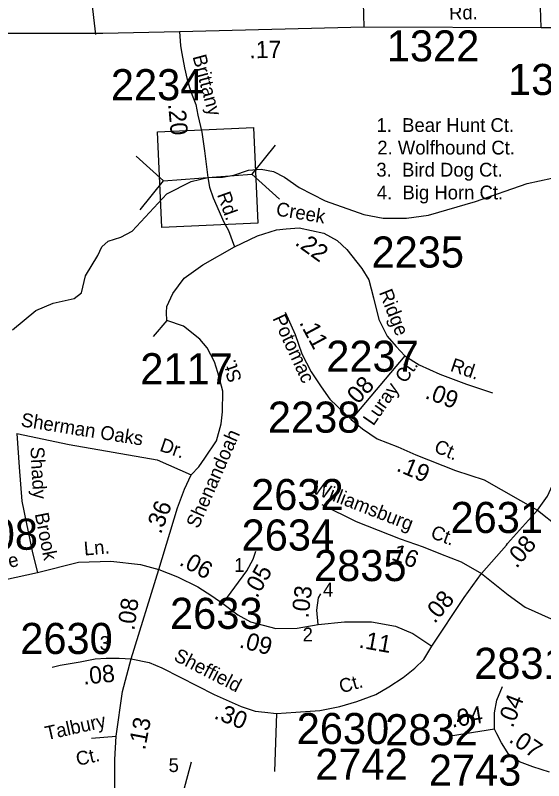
# Model space of a CAD drawing. Extents: x 1945482 to 2853149, y 66427 to 1015778.
# Drawn here: x 2347702 to 2350211, y 197059 to 200697 of the extents above; entities that cross this region are included whole.
import ezdxf

# ---------------------------------------------------------------- set-up
doc = ezdxf.new("R2010")
doc.units = 0
for name, color, linetype in [('Old_Level_10', 7, 'Continuous'), ('Old_Level_11', 7, 'Continuous'), ('Old_Level_17', 7, 'Continuous'), ('Old_Level_31', 7, 'Continuous'), ('Old_Level_32', 7, 'Continuous'), ('Old_Level_35', 7, 'Continuous'), ('Old_Level_50', 7, 'Continuous'), ('Old_Level_59', 7, 'Continuous'), ('Old_Level_8', 7, 'Continuous')]:
    doc.layers.add(name, color=color, linetype=linetype)

msp = doc.modelspace()

# ---------------------------------------------------------------- linework, layer by layer
at = {"layer": 'Old_Level_31'}
msp.add_lwpolyline([(2348378.1, 200143.3), (2348833.5, 200163.9), (2348854.2, 199708.1), (2348398.8, 199687.5)], close=True, dxfattribs=at)
at = {"layer": 'Old_Level_32'}
for p, q in [((2348481.6, 200619.7), (2349358.4, 200641.5)), ((2349552.5, 199079), (2349297.5, 198775.1)), ((2349977.9, 197303.7), (2349768.8, 197271.1))]:
    msp.add_line(p, q, dxfattribs=at)
for points in [[(2349358.4, 200641.5), (2349354.4, 200815), (2349347.6, 200840.8), (2349337.2, 200877.6), (2349305.9, 200933.9), (2349277.8, 200977.7), (2349224.6, 201023.1), (2349202.7, 201043.4), (2349176.1, 201074.7), (2349152.6, 201110.7), (2349133.9, 201153), (2349111.5, 201246.1)], [(2345891.5, 200252.1), (2345987.7, 200238), (2346069.8, 200238), (2346209.3, 200248.6), (2346282, 200277.6), (2346405.5, 200369.8), (2346444.3, 200396.4), (2346485.5, 200415.8), (2346519.4, 200442.5), (2346558.1, 200469.1), (2346592.1, 200495.8), (2346618.7, 200507.9), (2346650.2, 200532.2), (2346710.8, 200563.7), (2346783.4, 200575.8), (2346909.4, 200587.9), (2347047.5, 200592.8), (2347214.6, 200602.5), (2347502.9, 200607.3), (2347667.7, 200612.1), (2348118.2, 200612.1), (2348481.6, 200619.7)], [(2348481.6, 200619.7), (2348486.5, 200551.5), (2348493.7, 200515.2), (2348505.8, 200447.3), (2348518, 200391.6), (2348534.9, 200338.2), (2348559.1, 200272.8), (2348568.8, 200221.9), (2348588.2, 200141.9), (2348600.3, 200052.2), (2348616.1, 199925.7), (2348624.5, 199880.1), (2348641.5, 199829.2), (2348692.4, 199712.9), (2348714.2, 199674.1), (2348743, 199596.1)], [(2349358.4, 200641.5), (2350199.8, 200638.7), (2350465.7, 200639.3)], [(2348743, 199596.1), (2348852.9, 199648.9), (2348943.1, 199677.5), (2348989.3, 199681.9), (2349050.8, 199686.3), (2349167.2, 199662), (2349231.2, 199626.9), (2349277.3, 199582.9), (2349347.7, 199492.7), (2349380.7, 199439.8), (2349402.7, 199354), (2349429.1, 199250.6), (2349468.7, 199171.4), (2349510.4, 199123), (2349552.5, 199079)], [(2348421.9, 199246.2), (2348419.7, 199283.6), (2348421.9, 199312.2), (2348450.5, 199373.8), (2348503.5, 199447.3), (2348593.5, 199510.3), (2348743, 199596.1)], [(2348983.6, 199285.5), (2349030.7, 199179.3), (2349063.1, 199087.8), (2349107.4, 199002.3), (2349154.5, 198931.5), (2349195.8, 198872.5), (2349297.5, 198775.1)], [(2348384.5, 198062.4), (2348472.5, 198355.1), (2348505.5, 198445.3), (2348537.2, 198513.1), (2348573.7, 198550.9), (2348602.2, 198592.7), (2348657.2, 198674.1), (2348679.2, 198755.5), (2348685.8, 198812.7), (2348688, 198909.6), (2348663.8, 198999.8), (2348648.4, 199050.4), (2348613.2, 199116.4), (2348578.1, 199158.2), (2348501.1, 199219.8), (2348421.9, 199246.2)], [(2349552.5, 199079), (2349620.3, 199034.7), (2349717.6, 198990.5), (2349844.4, 198943.3), (2349968.2, 198902)], [(2350182, 198344.4), (2350228.9, 198411.9), (2350268.9, 198497.8), (2350304.3, 198565.7), (2350370.4, 198752.8), (2350431.1, 198887.2)], [(2349297.5, 198775.1), (2349350.6, 198730.9), (2349421.3, 198683.7), (2349518.6, 198645.3), (2349604.1, 198607), (2349792.8, 198533.2), (2349928.4, 198489), (2350182, 198344.4)], [(2349157.5, 198372.4), (2349321.1, 198291.3), (2349530.4, 198208.7), (2349639.5, 198170.4), (2349722.1, 198137.9), (2349819.3, 198099.6), (2349916.6, 198043.5)], [(2349916.6, 198043.5), (2350034.3, 198178.9), (2350040.2, 198185.9), (2350182, 198344.4)], [(2350182, 198344.4), (2350282.2, 198264.8), (2350355.9, 198220.5), (2350462, 198191), (2350608, 198205.8), (2350684.6, 198208.7), (2350761.3, 198199.9)], [(2348688, 197901.8), (2348801.2, 198056.6), (2348831.2, 198112.7), (2348845.2, 198150.7)], [(2348252.6, 197637.7), (2348384.5, 198062.4)], [(2348384.5, 198062.4), (2348472.5, 198027.2), (2348569.3, 197981), (2348635.2, 197937), (2348688, 197901.8)], [(2349680.8, 197698.4), (2349834.6, 197929.6), (2349916.6, 198043.5)], [(2349916.6, 198043.5), (2350043.4, 197943.2), (2350123, 197884.2), (2350246.8, 197828.2), (2350308.7, 197810.5), (2350414.9, 197795.7), (2350488.6, 197792.8), (2350571.1, 197795.7), (2350618.3, 197819.3)], [(2349139.9, 197802.2), (2349133.4, 197869.4), (2349142.7, 197928.1), (2349153, 197946.8)], [(2348688, 197901.8), (2348758.4, 197846.8), (2348819.9, 197813.8), (2348938.7, 197783), (2349040.2, 197784.5), (2349139.9, 197802.2)], [(2349139.9, 197802.2), (2349266.3, 197813.8), (2349393.5, 197814.3), (2349507.1, 197794), (2349590.7, 197758.8), (2349680.8, 197698.4)], [(2348252.6, 197637.7), (2348338.4, 197620.1), (2348397.7, 197595.9), (2348485.7, 197551.9), (2348646.2, 197468.3), (2348774.9, 197411.1), (2348840.8, 197389.1), (2348887, 197384.7), (2348942, 197378.1), (2349034.4, 197384.7), (2349148.7, 197393.5), (2349243.3, 197411.1), (2349324.6, 197435.3), (2349414.8, 197468.3), (2349476.3, 197505.7), (2349543.6, 197549.3), (2349599.6, 197593.3), (2349641.6, 197635.4), (2349680.8, 197698.4)], [(2347877.9, 197599), (2347915.7, 197608.4), (2348010.7, 197624.5), (2348081.1, 197637.7), (2348133.9, 197642.1), (2348195.4, 197642.1), (2348252.6, 197637.7)], [(2348174.5, 196938), (2348174.5, 197160.3), (2348181.1, 197270.3), (2348211.9, 197483.7), (2348252.6, 197637.7)], [(2349977.9, 197303.7), (2349977.9, 197382.4), (2349988.7, 197442.2), (2350015.9, 197507.4)], [(2350238.4, 197100), (2350159.7, 197124.4), (2350097.3, 197148.8), (2350045.7, 197184.2), (2350010.4, 197238.5), (2349988.7, 197281.9), (2349977.9, 197303.7)]]:
    msp.add_lwpolyline(points, dxfattribs=at)
at = {"layer": 'Old_Level_35'}
for p, q in [((2348085.1, 200604.8), (2347738.9, 203446.5)), ((2348421.9, 199246.2), (2348357.4, 199170.1)), ((2348942, 197378.1), (2348933.2, 197103.1))]:
    msp.add_line(p, q, dxfattribs=at)
for points in [[(2350199.8, 200638.7), (2350196.6, 200733.3), (2350199.8, 200834.1), (2350202.9, 200922.3), (2350253.3, 201206), (2350303.7, 201436), (2350332.1, 201495.9)], [(2347709.5, 198709.3), (2347957.9, 198656.5), (2348375.8, 198583.9), (2348537.2, 198513.1)], [(2347709.5, 198709.3), (2347720.5, 198548.7), (2347733.6, 198388.1), (2347784.2, 198141.6), (2347808.4, 198049.2)], [(2347321.8, 197942.6), (2347808.4, 198049.2), (2348001.9, 198097.6), (2348155.9, 198102), (2348296.6, 198086.6), (2348384.5, 198062.4)], [(2348064.9, 197262), (2348181.1, 197270.3)], [(2348482.4, 196935.8), (2348538.8, 197149.1)]]:
    msp.add_lwpolyline(points, dxfattribs=at)
at = {"layer": 'Old_Level_50'}
for p, q in [((2348936.9, 200079), (2348825.7, 199941.9)), ((2348275.7, 200027.9), (2348406.6, 199909.5)), ((2348406.6, 199909.5), (2348825.7, 199941.9)), ((2348956.6, 199823.5), (2348825.7, 199941.9)), ((2348295.4, 199772.4), (2348406.6, 199909.5))]:
    msp.add_line(p, q, dxfattribs=at)
at = {"layer": 'Old_Level_59'}
msp.add_lwpolyline([(2347689.3, 199201.3), (2347800.5, 199293.8), (2347882.6, 199329), (2347981.2, 199350.2), (2348016.4, 199378.3), (2348035.1, 199458.1), (2348093.8, 199554.4), (2348112.6, 199596.7), (2348143.1, 199622.5), (2348203.5, 199643), (2348257.4, 199670), (2348421.4, 199848.2), (2348537.6, 199906.9), (2348616.1, 199925.7), (2348686.5, 199928), (2348740.5, 199936.3), (2348809.7, 199960.9), (2348869.5, 199965.6), (2348928.2, 199955), (2348981, 199926.9), (2349050.2, 199878.7), (2349173.4, 199815.4), (2349357.5, 199749.6), (2349449, 199733.2), (2349559.3, 199732), (2349663.7, 199747.3), (2349888.4, 199812.4), (2350132.4, 199896.9), (2350308.3, 199934.5)], dxfattribs=at)

# ---------------------------------------------------------------- texts
at = {"layer": 'Old_Level_10'}
for s, height, rotation, p in [('Sherman Oaks', 65.617, 350.9659, (2347726.1, 198743.5)), ('Dr.', 65.62, 341.0143, (2348383.8, 198627.8)), ('Shady', 65.62, 273.0232, (2347773.9, 198644.9)), ('Brook', 65.62, 281.1231, (2347794.4, 198327)), ('Ln.', 65.62, 4.9714, (2348030.7, 198129)), ('Shire', 65.62, 12.9328, (2347523.3, 198034.8)), ('Talbury', 65.62, 12.5292, (2347851.3, 197251.4)), ('Ct.', 65.62, 12.5292, (2347998.2, 197129))]:
    msp.add_text(s, height=height, rotation=rotation, dxfattribs=at).set_placement(p)
msp.add_text('5', height=65.6, dxfattribs=at).set_placement((2348430.2, 197100.3))
at = {"layer": 'Old_Level_11'}
for s, height, rotation, p in [('Rd.', 65.62, 0.7583, (2349762.3, 200676.2)), ('Brittany', 65.62, 285.0964, (2348543.4, 200500.5)), ('Rd.', 65.62, 289.7847, (2348659.4, 199844.6)), ('Creek', 65.62, 350.5586, (2348937.2, 199745.7)), ('Ridge', 65.62, 291.5768, (2349428.2, 199379.9)), ('Potomac', 65.62, 294.7762, (2348922.2, 199256.8)), ('St.', 65.62, 109.007, (2348779.7, 198965.2)), ('Ct.', 65.62, 55.1574, (2349554.3, 198943.8)), ('Rd.', 65.62, 341.3593, (2349763.9, 199007.4)), ('Luray', 65.62, 55.1574, (2349402.3, 198742)), ('Shenandoah', 65.62, 66.3569, (2348571.3, 198253.8)), ('Ct.', 65.62, 337.1501, (2349686.1, 198623.4)), ('Williamsburg', 65.617, 338.7988, (2349108.6, 198427.1)), ('Ct.', 65.62, 339.452, (2349670, 198214.6)), ('Sheffield', 65.62, 332.8531, (2348450.3, 197633)), ('Ct.', 65.62, 15.7955, (2349250.4, 197473.8))]:
    msp.add_text(s, height=height, rotation=rotation, dxfattribs=at).set_placement(p)
for s, height, p in [('1.  Bear Hunt Ct.', 65.617, (2349417.4, 200142.2)), ('2. Wolfhound Ct.', 65.617, (2349421.4, 200035.1)), ('3.  Bird Dog Ct.', 65.617, (2349416.9, 199930.1)), ('4.  Big Horn Ct.', 65.617, (2349419.1, 199821.8)), ('1', 65.6, (2348741.7, 198051.6)), ('4', 65.6, (2349163.1, 197934)), ('2', 65.6, (2349066.8, 197721.1)), ('3', 65.6, (2348103, 197680.5))]:
    msp.add_text(s, height=height, dxfattribs=at).set_placement(p)
at = {"layer": 'Old_Level_17'}
for s, rotation, p in [('.17', 0.7583, (2348814, 200492.3)), ('.20', 274.9662, (2348427.8, 200275.1)), ('.22', 324.1407, (2349025.9, 199609)), ('.11', 298.2823, (2349048.7, 199236.4)), ('.08', 47.6335, (2349309.3, 198822.4)), ('.09', 339.5783, (2349643.6, 198878)), ('.19', 337.1501, (2349507.6, 198533.3)), ('.36', 69.4588, (2348393.8, 198227.8)), ('.08', 49.732, (2350082.7, 198064.7)), ('.16', 338.7343, (2349455.4, 198122.1)), ('.06', 331.389, (2348476.2, 198086.5)), ('.05', 60.6927, (2348850.4, 197923.4)), ('.03', 83.0614, (2349094, 197829.4)), ('.08', 49.732, (2349693.5, 197802.6)), ('.08', 81.7611, (2348266.9, 197770.4)), ('.09', 345.4568, (2348761.7, 197693.3)), ('.11', 349.8427, (2349330.4, 197692.3)), ('.08', 5.711, (2348026.8, 197515.1)), ('.04', 69.076, (2350064.5, 197307)), ('.30', 338.7343, (2348641.5, 197356.3)), ('.04', 8.8635, (2349776.2, 197311.2)), ('.13', 79.0275, (2348318.2, 197201.8)), ('.07', 325.6032, (2350041.8, 197246.5))]:
    msp.add_text(s, height=82.02, rotation=rotation, dxfattribs=at).set_placement(p)
at = {"layer": 'Old_Level_8'}
for s, p in [('1322', (2349466.5, 200477.5)), ('1361', (2350042.2, 200317.9)), ('2234', (2348156.2, 200293.1)), ('2235', (2349393.9, 199497.8)), ('2237', (2349179.1, 199002.6)), ('2117', (2348295.9, 198943.2)), ('2238', (2348901.8, 198713.2)), ('2632', (2348822.2, 198345.3)), ('2631', (2349768.8, 198236.4)), ('2808', (2347370.9, 198156.6)), ('2634', (2348777, 198152.9)), ('2835', (2349121, 198007.7)), ('2633', (2348437.2, 197780.7)), ('2630', (2347725.8, 197661.3)), ('2831', (2349881.2, 197543.1)), ('2630', (2349038.6, 197233.3)), ('2832', (2349458.9, 197227.5)), ('2742', (2349126.9, 197063.5)), ('2743', (2349665.9, 197035.5))]:
    msp.add_text(s, height=147.64, dxfattribs=at).set_placement(p)

doc.saveas('drawing.dxf')
